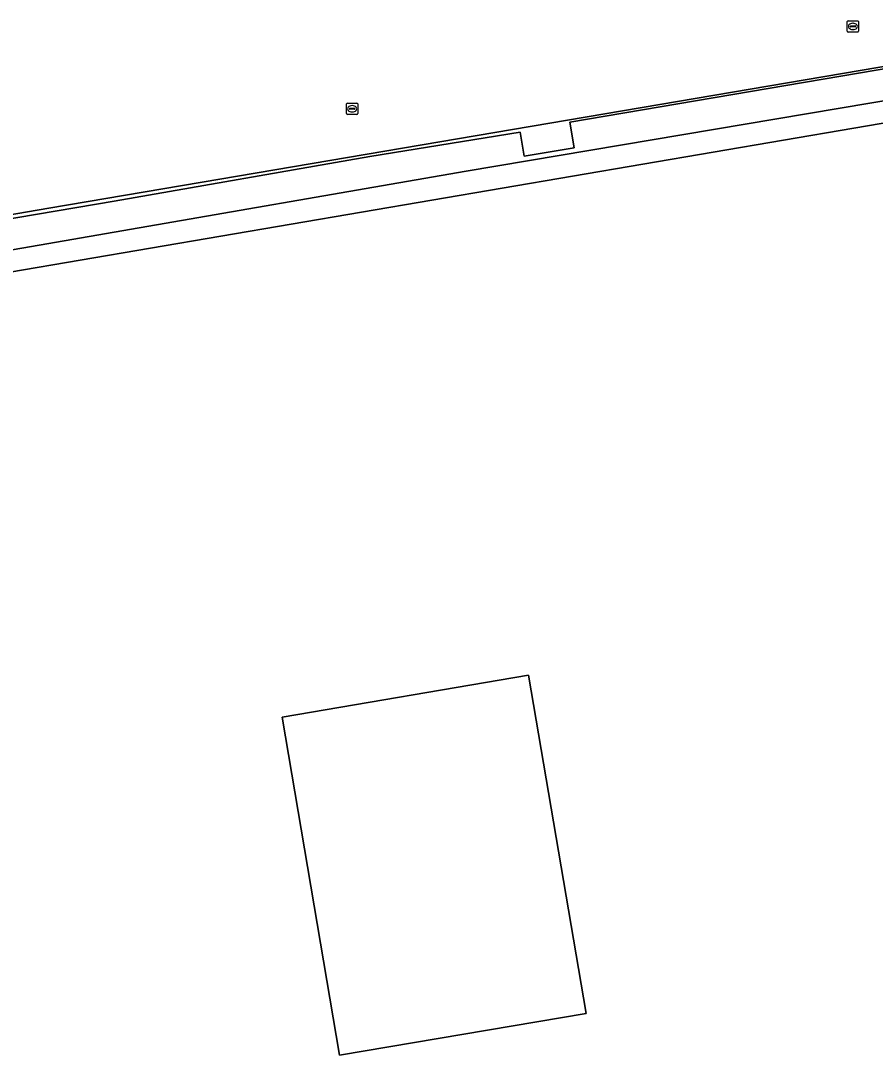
# Model space of a CAD drawing. Extents: x 154324 to 155744, y 382937 to 384188.
# Drawn here: x 154493.4 to 154569.2, y 383469.2 to 383561.2 of the extents above; entities that cross this region are included whole.
import ezdxf

# ---------------------------------------------------------------- set-up
doc = ezdxf.new("R2010")
doc.units = 0
for name, color, linetype in [('IMGEO_Bouwland', 7, 'Continuous'), ('IMGEO_Erf', 7, 'Continuous'), ('IMGEO_Groenvoorziening', 7, 'Continuous'), ('IMGEO_Muur', 7, 'Continuous'), ('IMGEO_Pand', 7, 'Continuous'), ('IMGEO_Rioolput', 7, 'Continuous')]:
    doc.layers.add(name, color=color, linetype=linetype)

msp = doc.modelspace()

# ---------------------------------------------------------------- linework, layer by layer
at = {"layer": 'IMGEO_Bouwland'}
msp.add_lwpolyline([(154461.209, 383537.854), (154462.532, 383538.475), (154463.91, 383538.963), (154465.329, 383539.315), (154482.659, 383542.27), (154495.931, 383544.553), (154511.086, 383547.109), (154592.202, 383560.88)], dxfattribs=at)
at = {"layer": 'IMGEO_Erf'}
msp.add_lwpolyline([(154592.21, 383555.896), (154467.514, 383534.623)], dxfattribs=at)
msp.add_lwpolyline([(154521.694, 383469.523), (154516.602, 383499.485), (154538.439, 383503.197), (154543.532, 383473.235)], close=True, dxfattribs=at)
at = {"layer": 'IMGEO_Groenvoorziening'}
for points in [[(154592.202, 383560.88), (154511.086, 383547.109), (154495.931, 383544.553), (154482.659, 383542.27), (154465.329, 383539.315), (154463.91, 383538.963), (154462.532, 383538.475), (154461.209, 383537.854)], [(154469.111, 383539.663), (154501.698, 383545.183), (154524.366, 383549.122), (154537.683, 383551.293), (154538.037, 383549.161), (154542.494, 383549.912), (154542.1, 383552.175), (154593.263, 383560.859), (154595.255, 383560.858), (154597.203, 383560.587), (154599.162, 383560.105), (154601.065, 383559.39), (154602.792, 383558.438), (154604.382, 383557.427), (154605.887, 383556.122), (154607.26, 383554.668), (154608.384, 383553.104), (154609.387, 383551.347), (154610.116, 383549.45), (154610.28, 383548.806), (154616.418, 383513.385), (154621.987, 383480.318), (154630.14, 383432.375)]]:
    msp.add_lwpolyline(points, dxfattribs=at)
at = {"layer": 'IMGEO_Muur'}
for points in [[(154630.14, 383432.375), (154621.987, 383480.318), (154616.418, 383513.385), (154610.28, 383548.806), (154610.116, 383549.45), (154609.387, 383551.347), (154608.384, 383553.104), (154607.26, 383554.668), (154605.887, 383556.122), (154604.382, 383557.427), (154602.792, 383558.438), (154601.065, 383559.39), (154599.162, 383560.105), (154597.203, 383560.587), (154595.255, 383560.858), (154593.263, 383560.859), (154542.1, 383552.175), (154542.494, 383549.912), (154538.037, 383549.161), (154537.683, 383551.293), (154524.366, 383549.122), (154501.698, 383545.183), (154469.111, 383539.663)], [(154466.047, 383536.26), (154532.899, 383547.825), (154593.424, 383558.018)], [(154619.127, 383410.609), (154588.324, 383405.334), (154588.471, 383404.469), (154588.669, 383403.305), (154565.793, 383399.416), (154561.213, 383398.637), (154561.368, 383397.779), (154561.557, 383396.732), (154565.932, 383397.477), (154588.899, 383401.391), (154589.456, 383401.5), (154589.111, 383403.417), (154620.536, 383408.912), (154629.486, 383420.57), (154620.479, 383473.443), (154607.809, 383547.76), (154607.773, 383547.785), (154593.424, 383558.018), (154532.899, 383547.825), (154466.047, 383536.26)], [(154467.514, 383534.623), (154592.21, 383555.896)]]:
    msp.add_lwpolyline(points, dxfattribs=at)
at = {"layer": 'IMGEO_Pand'}
msp.add_lwpolyline([(154521.694, 383469.523), (154543.532, 383473.235), (154538.439, 383503.197), (154516.602, 383499.485)], close=True, dxfattribs=at)
at = {"layer": 'IMGEO_Rioolput'}
for p, q in [((154566.684, 383560.225), (154566.684, 383561.077)), ((154566.759, 383561.151), (154567.611, 383561.151)), ((154567.172, 383560.931), (154567.197, 383560.931)), ((154567.685, 383561.077), (154567.685, 383560.225)), ((154567.611, 383560.151), (154566.759, 383560.151)), ((154566.943, 383560.645), (154566.943, 383560.657)), ((154567.381, 383560.608), (154566.983, 383560.608)), ((154566.986, 383560.694), (154567.384, 383560.694)), ((154567.195, 383560.371), (154567.17, 383560.371)), ((154567.427, 383560.657), (154567.427, 383560.645)), ((154522.304, 383552.929), (154522.304, 383553.781)), ((154522.379, 383553.855), (154523.231, 383553.855)), ((154522.563, 383553.349), (154522.563, 383553.361)), ((154522.606, 383553.398), (154523.004, 383553.398)), ((154522.792, 383553.635), (154522.817, 383553.635)), ((154523.047, 383553.361), (154523.047, 383553.349)), ((154523.305, 383553.781), (154523.305, 383552.929)), ((154523.231, 383552.855), (154522.379, 383552.855)), ((154523.001, 383553.312), (154522.603, 383553.312)), ((154522.815, 383553.075), (154522.79, 383553.075))]:
    msp.add_line(p, q, dxfattribs=at)
for points in [[(154566.684, 383560.225), (154566.684, 383561.077)], [(154566.759, 383561.151), (154567.611, 383561.151)], [(154567.685, 383561.077), (154567.685, 383560.225)], [(154567.611, 383560.151), (154566.759, 383560.151)], [(154522.304, 383552.929), (154522.304, 383553.781)], [(154522.379, 383553.855), (154523.231, 383553.855)], [(154523.305, 383553.781), (154523.305, 383552.929)], [(154523.231, 383552.855), (154522.379, 383552.855)]]:
    msp.add_lwpolyline(points, dxfattribs=at)
for centre, radius, start, end in [((154566.761, 383561.075), 0.0765, 91.55205, 178.44795), ((154566.761, 383561.075), 0.0765, 91.55205, 178.44795), ((154567.609, 383561.075), 0.0765, 1.55205, 88.44795), ((154567.609, 383561.075), 0.0765, 1.55205, 88.44795), ((154566.761, 383560.227), 0.0765, 181.55205, 268.44795), ((154566.761, 383560.227), 0.0765, 181.55205, 268.44795), ((154566.983, 383560.654), 0.0403, 85.87752, 175.75265), ((154566.98, 383560.644), 0.0366, 178.93798, 274.71019), ((154567.384, 383560.651), 0.043, 264.86636, 352.45326), ((154567.388, 383560.656), 0.0386, 1.73085, 96.63898), ((154567.609, 383560.227), 0.0765, 271.55205, 358.44795), ((154567.609, 383560.227), 0.0765, 271.55205, 358.44795), ((154522.381, 383553.779), 0.0765, 91.55205, 178.44795), ((154522.381, 383553.779), 0.0765, 91.55205, 178.44795), ((154522.603, 383553.358), 0.0403, 85.87752, 175.75265), ((154523.008, 383553.36), 0.0386, 1.73085, 96.63898), ((154523.229, 383553.779), 0.0765, 1.55205, 88.44795), ((154523.229, 383553.779), 0.0765, 1.55205, 88.44795), ((154522.381, 383552.931), 0.0765, 181.55205, 268.44795), ((154522.381, 383552.931), 0.0765, 181.55205, 268.44795), ((154522.6, 383553.348), 0.0366, 178.93798, 274.71019), ((154523.004, 383553.355), 0.043, 264.86636, 352.45326), ((154523.229, 383552.931), 0.0765, 271.55205, 358.44795), ((154523.229, 383552.931), 0.0765, 271.55205, 358.44795)]:
    msp.add_arc(centre, radius, start, end, dxfattribs=at)
for centre, major_axis, ratio, start_param, end_param in [((154567.171, 383560.651), (-0.387, 0.002), 0.722429, 4.712389, 7.853982), ((154567.196, 383560.651), (-0.39, 0.002), 0.717154, 1.570796, 4.712389), ((154522.791, 383553.355), (-0.387, 0.002), 0.722429, 4.712389, 7.853982), ((154522.816, 383553.355), (-0.39, 0.002), 0.717154, 1.570796, 4.712389)]:
    msp.add_ellipse(centre, major_axis=major_axis, ratio=ratio, start_param=start_param, end_param=end_param, dxfattribs=at)

doc.saveas('drawing.dxf')
